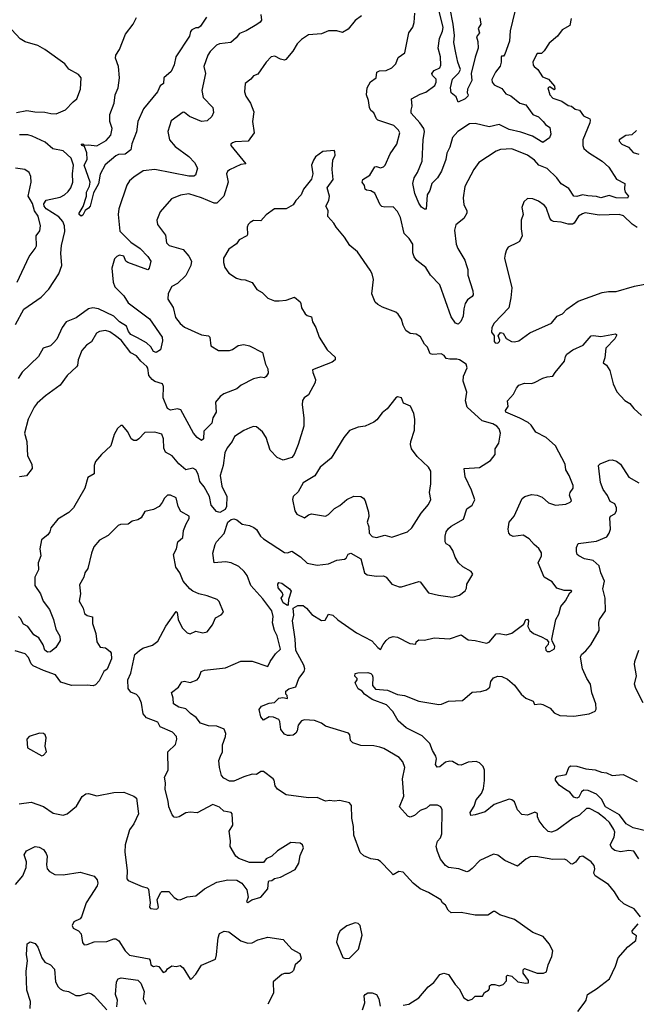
# Model space of a CAD drawing. Extents: x 1690054 to 1842981, y 782881 to 914114.
# Tile 377 of 656: x 1758427 to 1762797, y 861735 to 868717. Entities that reach past the tile are written whole.
import ezdxf

# ---------------------------------------------------------------- set-up
doc = ezdxf.new("R2010")
doc.units = 0

msp = doc.modelspace()

# ---------------------------------------------------------------- linework, layer by layer
at = {"layer": '0CON10XD'}
for points in [[(1761935.8, 868775), (1761902.6, 868637.4), (1761899.4, 868565), (1761865, 868472.5), (1761855, 868457.5), (1761842.5, 868457.5), (1761838.3, 868451.7), (1761840, 868415), (1761833, 868387), (1761798.8, 868345), (1761773.9, 868293.9), (1761776.2, 868275), (1761790, 868255), (1761845, 868230), (1761871.6, 868191.6), (1761907.8, 868177.8), (1761971.9, 868125), (1762015, 868114.2), (1762063.2, 868045), (1762105, 868027.5), (1762136.2, 867995), (1762153.1, 867973.1), (1762185, 867952.2), (1762190.9, 867905), (1762181.4, 867878.6), (1762135, 867846.7), (1762060.7, 867890.7), (1761979.1, 867919.1), (1761895, 867938.3), (1761825, 867974), (1761755, 867957.4), (1761655, 867982.2), (1761615, 867978.6), (1761533.1, 867925), (1761495, 867881.2), (1761475, 867813.8), (1761455, 867771.2), (1761447.3, 867725), (1761417.6, 867642.4), (1761388.5, 867595), (1761347.1, 867555), (1761334.4, 867505), (1761315.5, 867475), (1761307.5, 867372.5), (1761295, 867373.8), (1761275, 867388.6), (1761255, 867415.8), (1761226.8, 867485), (1761214.5, 867555.5), (1761221.9, 867595), (1761245.9, 867634.1), (1761280.5, 867715), (1761285.5, 867864.5), (1761296, 867925), (1761291.2, 867945), (1761263.4, 867985), (1761202.5, 868055), (1761200.6, 868075), (1761208.1, 868105), (1761203.1, 868155), (1761265, 868190.3), (1761305, 868202.9), (1761368.9, 868251.1), (1761379.1, 868275), (1761378.9, 868295), (1761352.5, 868322.5), (1761349.1, 868335), (1761365, 868357.9), (1761404, 868376), (1761411.5, 868395), (1761410.4, 868455), (1761392.9, 868515), (1761401.5, 868585), (1761423.8, 868635), (1761427.3, 868662.7), (1761398.3, 868788.3)], [(1761688.6, 868731.4), (1761694.5, 868685), (1761677.5, 868655), (1761685.3, 868625), (1761663.8, 868595), (1761673.4, 868563.4), (1761677.1, 868515), (1761655, 868452), (1761627.8, 868335), (1761632, 868285), (1761600, 868225), (1761599.3, 868199.3), (1761606.2, 868185), (1761602.5, 868175), (1761585, 868156.7), (1761535, 868133.3), (1761520, 868170), (1761485, 868197.5), (1761481.5, 868235), (1761494.5, 868295.5), (1761540, 868340), (1761551.9, 868365), (1761532.9, 868415), (1761518.3, 868481.7), (1761504.8, 868554.8), (1761507.6, 868605), (1761498.6, 868685), (1761477.3, 868795)], [(1760135.6, 868755), (1760141.1, 868715), (1760130.6, 868699.4), (1760106.9, 868683.1), (1760031.8, 868638.2), (1759985, 868619.5), (1759961.1, 868588.9), (1759923.5, 868556.5), (1759844.1, 868545.9), (1759822.6, 868537.4), (1759777.6, 868492.4), (1759760, 868465), (1759732.5, 868385), (1759743.3, 868335), (1759717.8, 868215), (1759728.5, 868165), (1759795.8, 868094.2), (1759800.5, 868059.5), (1759789.7, 868030.3), (1759755, 868000.8), (1759715, 867995.6), (1759629.7, 868029.7), (1759595, 868059.4), (1759585, 868061.4), (1759499.5, 868000.5), (1759478.1, 867925), (1759490, 867865), (1759528.3, 867818.3), (1759625, 867747.8), (1759666.5, 867705), (1759687.5, 867665), (1759673.3, 867615), (1759662, 867608), (1759625, 867608.2), (1759385, 867656.1), (1759303.3, 867645), (1759235, 867601.4), (1759205.4, 867574.6), (1759185.5, 867544.5), (1759129.4, 867375), (1759124.4, 867335), (1759137.3, 867217.3), (1759215, 867140), (1759281.4, 867095), (1759335, 867038.5), (1759355.4, 867005), (1759345.4, 866954.6), (1759335, 866944.5), (1759193.8, 866995), (1759180, 867005), (1759165, 867041.5), (1759135, 867048.2), (1759115, 867039.1), (1759098.3, 867021.7), (1759079.7, 866955), (1759088.8, 866855), (1759102, 866822), (1759165, 866758.1), (1759195, 866710), (1759346.1, 866596.1), (1759437.5, 866465), (1759439.4, 866440.6), (1759424.2, 866375), (1759395, 866357.7), (1759375, 866364.7), (1759356.3, 866396.3), (1759325.8, 866425.8), (1759262.3, 866462.3), (1759214.4, 866485), (1759198.4, 866505), (1759183.1, 866545), (1759135.5, 866575.5), (1759095, 866615.9), (1758985, 866667.7), (1758945, 866673.3), (1758915, 866666.1), (1758826.7, 866603.3), (1758756.2, 866573.8), (1758727.2, 866535), (1758689.4, 866450.6), (1758667.7, 866425), (1758645, 866405.3), (1758592.8, 866387.2), (1758560.2, 866329.8), (1758445, 866217.7), (1758417.3, 866172.7)], [(1760850, 868745), (1760805, 868711.2), (1760755, 868651.2), (1760715, 868626), (1760675, 868637.5), (1760615, 868637.5), (1760565, 868618), (1760475, 868610), (1760425, 868577.5), (1760393.4, 868546.6), (1760362, 868495), (1760312.5, 868435), (1760305, 868431.2), (1760275, 868438), (1760235, 868457.5), (1760210, 868455), (1760175, 868416.7), (1760115, 868330), (1760085, 868318.8), (1760065.5, 868294.5), (1760026.2, 868265), (1760020, 868205), (1760030, 868175), (1760064, 868125), (1760086, 868065), (1760078, 867995), (1760088, 867915), (1760046.7, 867855), (1759955, 867851.5), (1759935, 867844.2), (1759924, 867835), (1759922.5, 867825), (1760030, 867695), (1759995, 867690), (1759915, 867653.3), (1759899.3, 867640.7), (1759893.1, 867625), (1759903.5, 867565), (1759873.8, 867465), (1759825, 867415.6), (1759805, 867416.5), (1759715, 867454), (1759625, 867482.7), (1759566.4, 867473.6), (1759503.6, 867446.4), (1759422.9, 867355), (1759398.9, 867295), (1759402.9, 867265), (1759460.2, 867190.2), (1759468.6, 867135), (1759486.7, 867115), (1759585, 867088.5), (1759625, 867040.8), (1759645.6, 867005), (1759640.5, 866975), (1759605.7, 866904.3), (1759545, 866847.1), (1759504.3, 866825), (1759478.6, 866775), (1759478, 866735), (1759515.4, 866675.4), (1759531.9, 866605), (1759565, 866562), (1759595, 866536), (1759715, 866483.1), (1759766.4, 866476.4), (1759775.6, 866465), (1759782.2, 866405), (1759835, 866372.1), (1759915, 866370.5), (1759935, 866378.1), (1759975, 866407.5), (1760015, 866414.3), (1760055, 866404.2), (1760147.1, 866357.1), (1760170, 866275), (1760185, 866242.5), (1760188.6, 866211.4), (1760175, 866187.5), (1760161.7, 866178.3), (1760135, 866182), (1760085, 866169.5), (1759995.8, 866125), (1759965, 866098.9), (1759874, 866065), (1759848, 866045), (1759815.9, 866004.1), (1759818.6, 865935), (1759795.5, 865895), (1759788.2, 865855), (1759731, 865799), (1759728.8, 865745), (1759715, 865734), (1759685, 865754.4), (1759658.2, 865785), (1759570, 865950), (1759545, 865957.7), (1759495, 865949.3), (1759475, 865960.6), (1759444.7, 866035), (1759445.3, 866115.3), (1759440, 866135), (1759385, 866151.4), (1759367.1, 866165), (1759341.9, 866195), (1759335.7, 866245), (1759328.5, 866258.5), (1759285.3, 866295.3), (1759255, 866334.4), (1759215, 866355.7), (1759145.3, 866445.3), (1759105.8, 866475), (1759065, 866504.4), (1759035, 866512.5), (1758993, 866507), (1758970.8, 866495), (1758936.7, 866433.3), (1758900.7, 866409.3), (1758868, 866372), (1758841.4, 866305), (1758835.8, 866265), (1758829.2, 866255), (1758763.3, 866195), (1758713.8, 866126.2), (1758610.4, 866049.6), (1758552, 865998), (1758530.8, 865969.2), (1758487.8, 865885), (1758460.6, 865785), (1758476.9, 865725), (1758481.4, 865625), (1758512, 865565), (1758516, 865535), (1758475, 865483.3), (1758425, 865476)], [(1759751.9, 868735), (1759709.7, 868670.3), (1759695, 868659.6), (1759675, 868659.1), (1759648.2, 868645), (1759637.6, 868632.4), (1759629.4, 868600.6), (1759532.9, 868455), (1759522.4, 868397.6), (1759499.8, 868350.2), (1759449.6, 868305), (1759446.5, 868265), (1759422.1, 868247.9), (1759403.8, 868205), (1759305, 868086.2), (1759264.6, 867995.4), (1759255, 867922.5), (1759222, 867838), (1759214.2, 867795), (1759175, 867764.3), (1759127.9, 867762.1), (1759108.2, 867751.8), (1759032.9, 867687.1), (1758997.9, 867622.1), (1758986.4, 867553.6), (1758951.2, 867488.8), (1758925.6, 867394.4), (1758915, 867380), (1758890, 867365), (1758875, 867330), (1758863, 867323), (1758847.5, 867335), (1758847.5, 867345), (1758878, 867392), (1758900, 867465), (1758901.5, 867495), (1758922.1, 867537.9), (1758927.3, 867565), (1758884.2, 867685), (1758906, 867725), (1758903.6, 867773.6), (1758887, 867817), (1758870, 867825), (1758863.8, 867835), (1758875, 867837.5), (1758886.7, 867826.7), (1758915, 867830), (1758975, 867823.1), (1759039.9, 867860.1), (1759072.1, 867897.9), (1759081.5, 867945), (1759065.3, 867995.3), (1759065.9, 868044.1), (1759097.1, 868125), (1759103.6, 868185), (1759125.9, 868235), (1759134.5, 868304.5), (1759128, 868385), (1759106.7, 868445), (1759107.5, 868465), (1759133.3, 868505), (1759177.1, 868615), (1759231.9, 868685), (1759255, 868732.9)], [(1762336.2, 868725), (1762326.2, 868675), (1762272.5, 868645), (1762239.1, 868600.9), (1762178.8, 868551.2), (1762145, 868496.7), (1762125, 868477.5), (1762095, 868476.7), (1762065, 868417.5), (1762065.9, 868395.9), (1762073.3, 868385), (1762100, 868365), (1762132.3, 868312.3), (1762175, 868296.2), (1762216.7, 868245), (1762220, 868225), (1762215, 868220), (1762185, 868240), (1762170, 868235), (1762183.8, 868185), (1762205, 868160), (1762268.9, 868138.9), (1762315, 868108.8), (1762337.5, 868105), (1762365, 868083.8), (1762395, 868076.7), (1762424, 868035), (1762466.7, 868015), (1762470.8, 868005), (1762466.7, 867985), (1762418.5, 867865), (1762418.2, 867825), (1762424.6, 867805), (1762457.8, 867775), (1762555, 867714.5), (1762601.7, 867671.7), (1762656, 867586), (1762716, 867555), (1762713.1, 867515), (1762718.9, 867495), (1762740.8, 867465), (1762735, 867452.5), (1762655, 867453.3), (1762605, 867471.5), (1762545, 867454.6), (1762514.5, 867464.5), (1762452.6, 867467.4), (1762415, 867474.7), (1762375, 867463.9), (1762355, 867465.6), (1762320, 867520), (1762265, 867553.3), (1762235, 867595.4), (1762165, 867661.1), (1762105.7, 867685), (1762075, 867721.5), (1762025, 867756.4), (1761915, 867800.4), (1761835, 867795.7), (1761803.3, 867785), (1761681.2, 867705), (1761646, 867655), (1761582.9, 867535), (1761569.2, 867455), (1761575.8, 867405), (1761595.7, 867365), (1761597.1, 867345), (1761575, 867307.5), (1761518.3, 867261.7), (1761509.4, 867225), (1761519.5, 867125), (1761531.5, 867095), (1761582.1, 867012.1), (1761594, 866974), (1761602.5, 866945), (1761603.3, 866905), (1761639.2, 866795), (1761641.2, 866765), (1761635, 866753.8), (1761600, 866730), (1761585, 866703.8), (1761573.8, 866666.2), (1761570.4, 866615), (1761552.8, 866577.2), (1761535, 866559.2), (1761515, 866565.5), (1761485, 866611.1), (1761405, 866837.5), (1761338, 866905), (1761305, 866961.1), (1761240.7, 867010.7), (1761223.2, 867035), (1761213.6, 867065), (1761214.2, 867125), (1761188, 867165), (1761152, 867202), (1761125.7, 867314.3), (1761105, 867358), (1761075, 867390), (1761015, 867386.9), (1760993.7, 867393.7), (1760982.9, 867405), (1760945, 867486.9), (1760915, 867504.5), (1760885, 867507.5), (1760876, 867515), (1760870.7, 867540.7), (1760854.5, 867565), (1760859.1, 867585), (1760908.6, 867615), (1760945, 867673.3), (1760955, 867676.2), (1760985, 867667.5), (1761005, 867673.1), (1761017.1, 867685), (1761053.3, 867765), (1761098.9, 867835), (1761121.1, 867915), (1761112.9, 867935), (1761077.7, 867967.7), (1760965, 868003.6), (1760955.6, 868015), (1760936.2, 868056.2), (1760915, 868074.3), (1760905.5, 868095), (1760900, 868145), (1760885.5, 868185), (1760888.6, 868235), (1760914, 868276), (1760952.5, 868305), (1760958, 868345), (1760977.5, 868355), (1761025, 868356.7), (1761065, 868376.4), (1761092.2, 868405), (1761109.8, 868450.2), (1761157.8, 868482.2), (1761185.7, 868625), (1761213.1, 868665), (1761222.2, 868697.8), (1761227.3, 868762.7)], [(1758405, 868059.2), (1758477.5, 868072.5), (1758535, 868062.7), (1758605, 868061.8), (1758648.9, 868051.1), (1758685, 868050), (1758752, 868078), (1758805, 868135.7), (1758833.1, 868156.9), (1758858.6, 868225), (1758862, 868305), (1758845, 868328), (1758776.2, 868366.2), (1758747.8, 868405), (1758605, 868505.8), (1758554.8, 868534.8), (1758465, 868559.1), (1758431.3, 868581.3), (1758370.5, 868645)], [(1758396.9, 866555), (1758455.7, 866665), (1758579.8, 866750.2), (1758633.4, 866806.6), (1758705, 866914), (1758725.8, 866975), (1758718.2, 867061.8), (1758722.6, 867115), (1758746.3, 867215), (1758743.5, 867256.5), (1758732.3, 867285), (1758705, 867318.4), (1758614.9, 867374.9), (1758600.4, 867395), (1758598, 867412), (1758615, 867436.7), (1758715, 867458.2), (1758744.3, 867475), (1758770.3, 867499.7), (1758788.5, 867525), (1758803.8, 867566.2), (1758802.2, 867625), (1758808.9, 867685), (1758791.8, 867735), (1758735, 867787.5), (1758660.9, 867800.9), (1758608, 867848), (1758515, 867891.4), (1758485, 867900.4), (1758425, 867901.1)], [(1762798.7, 867931.3), (1762765, 867901.2), (1762722.5, 867895), (1762676.7, 867865), (1762676.2, 867855), (1762695, 867834), (1762742.3, 867812.3), (1762775.4, 867775.4), (1762815, 867762.9)], [(1760646.4, 867723.6), (1760662.5, 867755), (1760661.7, 867781.7), (1760655, 867790), (1760575, 867783.3), (1760524.1, 867745.9), (1760508.3, 867721.7), (1760496.2, 867685), (1760504, 867625), (1760494.2, 867585.8), (1760438, 867515), (1760421.1, 867475), (1760384.2, 867435), (1760365.8, 867405), (1760315, 867375.5), (1760233.3, 867375), (1760175, 867334), (1760135, 867291.2), (1760085, 867293.8), (1760061.2, 867278.8), (1760046.7, 867265), (1760040, 867245), (1760042.5, 867195), (1760037.5, 867185), (1759982.5, 867155), (1759963, 867127), (1759910.5, 867089.5), (1759871.2, 867025), (1759871.2, 866995), (1759880.5, 866960.5), (1759910.5, 866920.5), (1759962.5, 866885), (1759995, 866873.8), (1760025, 866872.5), (1760075, 866852.5), (1760107.5, 866805), (1760145, 866782.5), (1760185, 866743.3), (1760233.6, 866723.6), (1760265, 866722.5), (1760315, 866727.5), (1760375, 866750), (1760415, 866717.5), (1760420, 866705), (1760423.3, 866675), (1760451.2, 866631.2), (1760465, 866620), (1760495, 866610), (1760503.3, 866575), (1760526.2, 866535), (1760550, 866465), (1760606.6, 866376.6), (1760663.3, 866325), (1760663.9, 866306.1), (1760641.7, 866288.3), (1760503.3, 866235), (1760503.8, 866215), (1760523.3, 866165), (1760522, 866145), (1760475, 866056), (1760444.3, 866035), (1760432.1, 866017.9), (1760428.8, 865985), (1760440.8, 865895), (1760441.1, 865835), (1760400.4, 865705), (1760372.1, 865635), (1760355, 865613.1), (1760295, 865594), (1760252.5, 865612.5), (1760203.1, 865665), (1760174, 865754), (1760147.5, 865795), (1760105, 865830.6), (1760085, 865831.9), (1760057.2, 865822.8), (1760015.4, 865804.6), (1759949.5, 865760.5), (1759931.9, 865725), (1759898.1, 865681.9), (1759882, 865645), (1759869.7, 865555), (1759847.9, 865485), (1759859.3, 865409.3), (1759894.3, 865335), (1759892.3, 865265), (1759884.3, 865245), (1759845, 865222.1), (1759820.9, 865230.9), (1759784.6, 865274.6), (1759773.5, 865335), (1759735.1, 865405.1), (1759702.8, 865442.8), (1759693.1, 865495), (1759675, 865526.2), (1759655, 865536.7), (1759605, 865526.2), (1759555, 865568.6), (1759508.9, 865625), (1759460.5, 865650.5), (1759448, 865678), (1759446, 865746), (1759435, 865777.5), (1759385, 865793.3), (1759315, 865790), (1759272.5, 865745), (1759255, 865733.8), (1759235, 865733.3), (1759216.7, 865745), (1759193.8, 865795), (1759155, 865840), (1759145, 865840), (1759120.7, 865819.3), (1759097.5, 865775), (1759072.5, 865695), (1759006.1, 865633.9), (1758963.8, 865585), (1758953.8, 865555), (1758953.8, 865496.2), (1758909.3, 865470.7), (1758888, 865395), (1758809.2, 865255), (1758775, 865221.9), (1758697.5, 865175), (1758646.7, 865115), (1758640, 865085), (1758626.2, 865065), (1758582.1, 865027.9), (1758570, 864965), (1758576, 864915), (1758556.9, 864865), (1758560.8, 864815), (1758533.3, 864765), (1758534.4, 864705), (1758574.5, 864645), (1758592.7, 864595), (1758639.1, 864535), (1758667.8, 864465), (1758683.1, 864395), (1758711.2, 864345), (1758713.2, 864315), (1758683.8, 864266.2), (1758645, 864234.3), (1758625, 864231.9), (1758605, 864247.1), (1758592.7, 864285), (1758563.2, 864333.2), (1758527.5, 864355), (1758485.5, 864415), (1758455, 864430), (1758432.1, 864472.1), (1758417.9, 864485)], [(1761145, 861728.8), (1761185, 861736), (1761255, 861780.8), (1761321.7, 861858.3), (1761361.2, 861888.8), (1761405, 861947.5), (1761433.6, 861956.4), (1761466.4, 861946.4), (1761513.3, 861875), (1761542.5, 861845), (1761575, 861780), (1761605, 861762.5), (1761635, 861772.5), (1761655, 861792.5), (1761706, 861794), (1761722.3, 861817.7), (1761750, 861835), (1761756.7, 861845), (1761757.5, 861865), (1761770, 861875), (1761795, 861876), (1761825, 861866), (1761854.4, 861875.6), (1761877.7, 861902.3), (1761877.5, 861935), (1761885, 861942.5), (1761915, 861933.8), (1761957.5, 861895), (1762015, 861884.2), (1762033.6, 861886.4), (1762034.2, 861905), (1761995.6, 861955), (1761995, 861980), (1762005, 861988.8), (1762095, 861956.2), (1762140, 861955), (1762160, 861965), (1762173.3, 862015), (1762198.8, 862075), (1762206.2, 862115), (1762180, 862165), (1762136.7, 862215), (1762063.8, 862243.8), (1761935, 862336.2), (1761830.5, 862370.5), (1761795, 862392.5), (1761785, 862392.5), (1761745, 862367.5), (1761655, 862367.5), (1761555, 862386.2), (1761485, 862384), (1761463.2, 862403.2), (1761445, 862437.5), (1761423.6, 862453.6), (1761411.2, 862475), (1761325, 862526.9), (1761264.2, 862555), (1761215.8, 862595), (1761145, 862671.2), (1761115, 862676.2), (1761075, 862653.8), (1761054.2, 862675), (1760985, 862748.8), (1760965, 862758.8), (1760915, 862765.8), (1760865, 862788.6), (1760841.3, 862811.3), (1760794.5, 862934.5), (1760791.9, 862995), (1760780, 863055), (1760778.6, 863145), (1760765, 863164), (1760695, 863180.8), (1760655, 863175.7), (1760625, 863181.4), (1760595, 863175.7), (1760535, 863202.7), (1760475, 863200.4), (1760315, 863220.8), (1760255, 863260), (1760238.8, 863285), (1760231.2, 863325), (1760223.8, 863335), (1760155, 863385.8), (1760135, 863385.8), (1760105.6, 863364.4), (1760075, 863367.1), (1760015, 863348.5), (1759945, 863316.7), (1759915, 863316.9), (1759875, 863338.1), (1759857.9, 863357.9), (1759843.5, 863415), (1759839.1, 863465), (1759850.6, 863495), (1759864.4, 863525), (1759864.3, 863575), (1759886.5, 863635), (1759887.5, 863655), (1759876.6, 863686.6), (1759825, 863708.5), (1759765, 863710.8), (1759708.9, 863728.9), (1759678.5, 863768.5), (1759637.4, 863797.4), (1759605, 863830), (1759555, 863842.2), (1759516, 863865), (1759514.2, 863905), (1759502.9, 863947.1), (1759553.3, 863985), (1759577.3, 864022.7), (1759595, 864025.8), (1759635, 864017.5), (1759683.8, 864035), (1759699.2, 864055), (1759713.3, 864095), (1759735.8, 864104.2), (1759885, 864121.4), (1759995, 864168.8), (1760075, 864168.1), (1760185, 864130), (1760201.2, 864165), (1760239.7, 864220.3), (1760275, 864252.5), (1760252.7, 864347.3), (1760232.5, 864385), (1760219.3, 864439.3), (1760224.5, 864485), (1760214.6, 864525), (1760151.1, 864611.1), (1760066.2, 864705), (1760039.7, 864775), (1760018.9, 864805), (1759980.5, 864840.5), (1759925.2, 864865.2), (1759885, 864873.3), (1759805.9, 864865.9), (1759797.1, 864935), (1759811.8, 864995), (1759822.2, 865015), (1759877.4, 865072.6), (1759901.1, 865155), (1759925, 865172.4), (1759945, 865178), (1759965, 865170.5), (1760005, 865140.4), (1760055, 865131.1), (1760086.7, 865116.7), (1760105, 865101.9), (1760134.6, 865055), (1760155, 865036.4), (1760305, 864938.6), (1760324.2, 864935.8), (1760355, 864948.6), (1760417.5, 864907.5), (1760465, 864863.3), (1760535, 864849.4), (1760615, 864858.1), (1760675, 864884.2), (1760728.8, 864891.2), (1760740.7, 864899.3), (1760755, 864927.5), (1760775, 864933.8), (1760844, 864895), (1760871.9, 864795), (1760889.8, 864779.8), (1760955, 864770), (1761005, 864774), (1761025, 864763.8), (1761063.8, 864715), (1761115.6, 864694.4), (1761132.5, 864695), (1761255, 864733.8), (1761265, 864731.2), (1761325, 864653.3), (1761395.7, 864635.7), (1761495, 864622.9), (1761545, 864636), (1761583.4, 864666.6), (1761592.9, 864685), (1761596.7, 864713.3), (1761638.8, 864785), (1761626.7, 864805), (1761568, 864838), (1761536.7, 864865), (1761513.8, 864905), (1761497, 864953), (1761475.9, 864985.9), (1761450.7, 865000.7), (1761443.6, 865013.6), (1761442, 865055), (1761450.8, 865085), (1761465, 865108), (1761486, 865125), (1761573.3, 865175), (1761595, 865247.5), (1761634.4, 865275.6), (1761653.6, 865313.6), (1761630.2, 865380.2), (1761584.6, 865474.6), (1761576.4, 865533.6), (1761685, 865541.1), (1761765, 865591.4), (1761796.9, 865633.1), (1761796.2, 865675), (1761821.9, 865715), (1761835.8, 865785), (1761825.6, 865815), (1761808.6, 865835), (1761781.4, 865851.4), (1761705, 865872.9), (1761599.3, 865969.3), (1761586.1, 866015), (1761595.8, 866075), (1761570.8, 866155), (1761571.7, 866188.3), (1761597.5, 866247.5), (1761592.5, 866275), (1761544.3, 866304.3), (1761525, 866310.8), (1761475, 866308.8), (1761450, 866315), (1761435.9, 866335.9), (1761415, 866348.8), (1761355, 866343.3), (1761337, 866347), (1761317.5, 866395), (1761296.4, 866416.4), (1761268.3, 866468.3), (1761237, 866487), (1761195, 866492.5), (1761163.6, 866513.6), (1761145, 866550), (1761133.9, 866593.9), (1761109.5, 866629.5), (1761092.7, 866642.7), (1760999.3, 866679.3), (1760965, 866697.5), (1760947.5, 866715), (1760923.8, 866773.8), (1760934, 866875), (1760925.8, 866915), (1760912.1, 866942.1), (1760821.3, 867071.3), (1760766.7, 867115), (1760730, 867175), (1760670, 867245), (1760653.3, 867275), (1760610.7, 867320.7), (1760613.3, 867365), (1760597.5, 867395), (1760618, 867435), (1760623.8, 867465), (1760606, 867525), (1760648.1, 867585), (1760642.5, 867655), (1760646.4, 867723.6)], [(1758410, 866855), (1758493.1, 867036.9), (1758536.3, 867093.7), (1758545.4, 867114.6), (1758544.5, 867185), (1758569.4, 867220.6), (1758574.6, 867255), (1758557.3, 867325), (1758531.5, 867361.5), (1758517.7, 867415), (1758501.7, 867441.7), (1758487.9, 867465), (1758507.8, 867565), (1758505.8, 867605), (1758495, 867633.3), (1758464.4, 867654.4), (1758397.5, 867665)], [(1762804.3, 867244.3), (1762766.8, 867266.8), (1762705.4, 867325.4), (1762675.4, 867335.4), (1762535, 867331.8), (1762435, 867346.8), (1762415, 867341.6), (1762386.9, 867323.1), (1762357.9, 867275), (1762345, 867267.1), (1762315, 867266.9), (1762265, 867282.5), (1762210, 867285), (1762195, 867293.8), (1762185, 867310), (1762158, 867385), (1762145, 867401.2), (1762105, 867430), (1762065, 867448), (1762025, 867448.8), (1762001.2, 867425), (1761986.4, 867386.4), (1761995.8, 867335), (1761981.2, 867295), (1761980, 867235), (1761988.8, 867185), (1761970, 867145), (1761952.5, 867135), (1761890, 867105), (1761876.2, 867085), (1761866.7, 867055), (1761863.3, 867025), (1761915.7, 866815.7), (1761908.1, 866745), (1761892.9, 866675), (1761788.8, 866565), (1761773.8, 866535), (1761770.7, 866500.7), (1761790, 866475), (1761790, 866435), (1761797.5, 866425), (1761815, 866423.8), (1761826.7, 866435), (1761830, 866445), (1761818.8, 866475), (1761835, 866498.8), (1761852.5, 866495), (1761875.8, 866455.8), (1761913.3, 866435), (1761935, 866432.2), (1761965, 866441.1), (1762042.2, 866497.8), (1762195, 866565.6), (1762236, 866614), (1762275, 866630.6), (1762305.7, 866665), (1762385, 866721.8), (1762555, 866783.5), (1762600.3, 866790.3), (1762655, 866790), (1762785, 866828.2), (1762895, 866850)], [(1762826.4, 862356.4), (1762781.7, 862411.7), (1762736.4, 862433.6), (1762708.3, 862448.3), (1762675, 862478.8), (1762642.3, 862532.3), (1762600, 862585), (1762506.2, 862645), (1762496.7, 862665), (1762503.8, 862695), (1762498.8, 862718.8), (1762476.7, 862745), (1762417.5, 862785), (1762395, 862780.8), (1762366.5, 862743.5), (1762345, 862730), (1762332.3, 862732.3), (1762305, 862756.2), (1762285, 862763.8), (1762205, 862762.5), (1762085.7, 862784.3), (1762045, 862780), (1762013.8, 862765), (1761955, 862714), (1761865, 862756), (1761815, 862793.8), (1761785, 862800), (1761688.6, 862755), (1761635, 862697.8), (1761611.1, 862678.9), (1761595, 862674.4), (1761540, 862695), (1761465, 862706.1), (1761445, 862720), (1761409.3, 862765), (1761387.6, 862817.6), (1761378.9, 862855), (1761388.8, 862891.2), (1761408.9, 862915), (1761420, 862945), (1761421.2, 863115), (1761412.5, 863135), (1761387.7, 863147.7), (1761335, 863148), (1761310, 863125), (1761265, 863110.5), (1761225, 863074.5), (1761195, 863062), (1761178.8, 863068.8), (1761120, 863135), (1761148.8, 863211.2), (1761139.4, 863335), (1761156.5, 863415), (1761142.2, 863455), (1761116.9, 863485), (1761008.3, 863548.3), (1760978.9, 863558.9), (1760938.1, 863568.1), (1760845, 863570.8), (1760788.3, 863588.3), (1760772, 863605), (1760765.8, 863645), (1760756.7, 863656.7), (1760595, 863706.7), (1760565, 863728.9), (1760517.4, 863747.4), (1760445, 863752.5), (1760425, 863745.5), (1760400.7, 863715), (1760394.7, 863675.3), (1760385, 863658.9), (1760365, 863644.5), (1760345, 863640.5), (1760325, 863641.2), (1760305, 863650.9), (1760276.9, 863685), (1760271.7, 863741.7), (1760264.4, 863754.4), (1760225, 863771.2), (1760195, 863774), (1760155, 863750), (1760135, 863772.5), (1760124, 863825), (1760141.3, 863848.7), (1760195, 863870.8), (1760233.9, 863876.1), (1760263.3, 863906.7), (1760291.7, 863911.7), (1760325, 863902.5), (1760323.3, 863925), (1760313.8, 863935), (1760314.3, 863955), (1760335, 863971.4), (1760384.4, 863985.6), (1760405.5, 864045), (1760443.8, 864095), (1760447.5, 864115), (1760441.1, 864141.1), (1760384.7, 864245), (1760380, 864325), (1760360.9, 864455), (1760369.5, 864495), (1760365.8, 864545), (1760398, 864562), (1760435, 864562.3), (1760460.4, 864545), (1760498.3, 864498.3), (1760565, 864455.8), (1760591.7, 864458.3), (1760615, 864502.5), (1760645.3, 864495.3), (1760681.5, 864461.5), (1760815, 864369.2), (1760923.7, 864313.7), (1760965, 864264.4), (1760985, 864250), (1761002.6, 864287.4), (1761025, 864316), (1761045, 864334), (1761075, 864344), (1761105, 864338.8), (1761193, 864293), (1761235, 864290), (1761237.5, 864305), (1761255, 864318.8), (1761295, 864317.1), (1761365, 864334.2), (1761473, 864327), (1761555, 864354), (1761605, 864320.6), (1761655, 864315.6), (1761735, 864295.6), (1761755, 864303.1), (1761805, 864362.9), (1761825, 864365.4), (1761874.2, 864355.8), (1761915, 864367.1), (1762000.3, 864429.7), (1762015, 864463.3), (1762025, 864465.7), (1762032, 864455), (1762028.8, 864415), (1762042.5, 864385), (1762067.5, 864365), (1762125, 864340.9), (1762161.8, 864321.8), (1762175.8, 864305), (1762172.8, 864287.2), (1762153.3, 864265), (1762155, 864247.5), (1762165, 864237.5), (1762185, 864237.5), (1762216.7, 864255), (1762220.8, 864275), (1762201.1, 864311.1), (1762199.6, 864325), (1762227.6, 864465), (1762248.1, 864501.9), (1762261.2, 864555), (1762295, 864595.5), (1762325, 864652.9), (1762340, 864665), (1762335, 864670), (1762285, 864669.5), (1762235, 864686.3), (1762200.2, 864730.2), (1762145, 864763.8), (1762101.9, 864865), (1762124.4, 864915), (1762125, 864936), (1762106.4, 864966.4), (1762072.5, 864995), (1762038.8, 865035), (1761995, 865062.9), (1761925, 865051.4), (1761905, 865060.8), (1761894.4, 865075), (1761888.9, 865105), (1761895.8, 865155), (1761932.4, 865197.6), (1761987.2, 865322.8), (1762007.5, 865335), (1762055, 865350), (1762095, 865344.6), (1762130.2, 865330.2), (1762175, 865290), (1762224.3, 865275.7), (1762297.8, 865282.2), (1762328.8, 865295), (1762337.5, 865305), (1762324, 865345), (1762328.6, 865365), (1762348.8, 865395), (1762348.8, 865415), (1762322.5, 865485), (1762297.8, 865525), (1762291.9, 865565), (1762224, 865695), (1762158.8, 865755), (1762085, 865792.3), (1762050.9, 865840.9), (1762030.1, 865860.1), (1761972, 865892), (1761871.4, 865935), (1761870.8, 865945), (1761890, 865975), (1761884.6, 866015.4), (1761927.9, 866062.1), (1761947.5, 866105), (1761965.3, 866124.7), (1762005, 866140.8), (1762055, 866138.2), (1762076.5, 866143.5), (1762134.3, 866175), (1762165, 866185.8), (1762205, 866189.1), (1762222.3, 866215), (1762288.1, 866295), (1762295, 866330), (1762305, 866345.8), (1762346.2, 866375), (1762420.5, 866409.5), (1762477.5, 866475), (1762495, 866478.8), (1762545, 866471.2), (1762648.8, 866488.8), (1762657.5, 866485), (1762657, 866477), (1762645.8, 866455), (1762581.8, 866388.2), (1762575, 866320), (1762562.5, 866285), (1762585, 866266.7), (1762609.1, 866229.1), (1762634.3, 866135), (1762658.8, 866078.8), (1762715, 866015.8), (1762751.2, 865995), (1762779.1, 865959.1), (1762835, 865910)], [(1760955, 865044.5), (1761015, 865062.9), (1761065, 865048.8), (1761174.5, 865085.5), (1761206.7, 865113.3), (1761271.7, 865218.3), (1761325, 865278.8), (1761342, 865315), (1761332.5, 865365), (1761340.9, 865425), (1761341.5, 865515), (1761325, 865544.2), (1761245, 865620.8), (1761204.6, 865674.6), (1761196.9, 865705), (1761198.9, 865725), (1761225.8, 865805.8), (1761228, 865885), (1761220.8, 865925), (1761197.3, 865977.3), (1761147, 865997), (1761133.3, 866035), (1761105, 866042), (1761093.8, 866035), (1761031.7, 865958.3), (1760995, 865929.4), (1760959.1, 865880.9), (1760936.5, 865863.5), (1760875, 865834.5), (1760825, 865827.5), (1760765.7, 865804.3), (1760724.5, 865755.5), (1760635, 865607.1), (1760556, 865545), (1760517.9, 865482.1), (1760435, 865433.3), (1760400.5, 865369.5), (1760366.2, 865335), (1760361.2, 865315), (1760376, 865235), (1760391.2, 865211.2), (1760445, 865184), (1760475, 865205.7), (1760495, 865212.2), (1760595, 865195.8), (1760615, 865207.5), (1760658.3, 865251.7), (1760695, 865271.4), (1760745, 865314.4), (1760795, 865339.2), (1760845, 865336.9), (1760863.5, 865323.5), (1760875.2, 865305.2), (1760899.5, 865225), (1760901.2, 865195), (1760890.8, 865155), (1760900.7, 865120.7), (1760904.1, 865075), (1760925, 865051.9), (1760955, 865044.5)], [(1761766.4, 864025), (1761785, 864050.5), (1761815, 864062.2), (1761845, 864058.6), (1761885, 864040), (1761935, 863997.5), (1761982.2, 863935), (1762015, 863906.9), (1762065.7, 863885.7), (1762075, 863860), (1762115, 863866), (1762135, 863862), (1762186.2, 863835), (1762215, 863801.2), (1762255, 863783.8), (1762355, 863778), (1762464.1, 863795.9), (1762506.4, 863813.6), (1762513, 863827), (1762511.2, 863865), (1762483.1, 863945), (1762472.5, 864005), (1762447.3, 864045), (1762416.4, 864115), (1762402.8, 864197.2), (1762409.4, 864215), (1762439.2, 864240.8), (1762474.7, 864285.3), (1762534, 864385), (1762531.7, 864441.7), (1762536.8, 864463.2), (1762578, 864525), (1762575.9, 864615.9), (1762560.7, 864680.7), (1762572.5, 864735), (1762546.7, 864795), (1762533.8, 864845), (1762491.8, 864881.8), (1762431.2, 864895), (1762388.8, 864915), (1762378, 864925), (1762372.5, 864945), (1762372.5, 864975), (1762386.2, 865003.8), (1762515, 865019.2), (1762588.9, 865051.1), (1762604.3, 865075), (1762613.5, 865105), (1762608.8, 865185), (1762615, 865196.7), (1762645, 865213.8), (1762656.5, 865235), (1762656.9, 865256.9), (1762645, 865283.8), (1762610.9, 865300.9), (1762593.5, 865343.5), (1762561.5, 865385), (1762544.6, 865435), (1762529.4, 865555), (1762541.3, 865568.7), (1762605, 865593.1), (1762625.3, 865595.3), (1762657.3, 865587.3), (1762684.3, 865565), (1762745, 865474), (1762815, 865433.8)], [(1758422.4, 863157.6), (1758509.4, 863169.4), (1758596.8, 863136.8), (1758665, 863091.2), (1758735, 863076.2), (1758764.1, 863085.9), (1758828.9, 863141.1), (1758870.8, 863209.2), (1758895, 863226.7), (1758915, 863230), (1758975, 863214), (1759095, 863238), (1759165, 863240), (1759235, 863211.2), (1759256.1, 863196.1), (1759270, 863085), (1759235.7, 863014.3), (1759205, 862972.5), (1759175.6, 862865), (1759173.1, 862815), (1759189.2, 862685), (1759186, 862625), (1759195, 862612.9), (1759295, 862569.4), (1759330, 862560), (1759340.5, 862550.5), (1759351.5, 862455), (1759348, 862425), (1759354.2, 862414.2), (1759395, 862410), (1759406.7, 862415), (1759411.2, 862425), (1759402.5, 862475), (1759424.4, 862525.6), (1759435, 862536.2), (1759485, 862536.2), (1759522.1, 862492.1), (1759545, 862478.8), (1759565, 862476), (1759615, 862496.2), (1759675.9, 862504.1), (1759736.7, 862553.3), (1759825, 862600.6), (1759903, 862617), (1759966.1, 862616.1), (1760002.5, 862595), (1760037.7, 862547.7), (1760047.5, 862495), (1760035, 862462.5), (1760045, 862457.5), (1760073.3, 862476.7), (1760135, 862494), (1760186.1, 862553.9), (1760190, 862605), (1760195, 862610), (1760215, 862612.5), (1760233, 862627), (1760275, 862636.2), (1760379.3, 862690.7), (1760406, 862735), (1760415, 862790), (1760438.8, 862845), (1760432.5, 862865), (1760415, 862877.5), (1760348.3, 862881.7), (1760255, 862823.3), (1760215, 862786.7), (1760175, 862767.5), (1760155, 862740), (1760055, 862740), (1759979.3, 862769.3), (1759960, 862785), (1759918.8, 862855), (1759921.2, 862895), (1759912.3, 862962.3), (1759936.9, 863005), (1759933.8, 863085), (1759925.5, 863095.5), (1759873.7, 863103.7), (1759843.5, 863133.5), (1759795, 863152), (1759685, 863094), (1759635, 863098.6), (1759605, 863094), (1759556.7, 863065), (1759535, 863059.5), (1759521.8, 863061.8), (1759507.9, 863077.9), (1759484.3, 863135), (1759480, 863175), (1759457.3, 863257.3), (1759460, 863305), (1759453.3, 863345), (1759480, 863395), (1759478, 863525), (1759531.9, 863578.1), (1759540, 863615), (1759537.8, 863635), (1759509.2, 863665), (1759422.7, 863702.7), (1759405, 863736), (1759325, 863765.6), (1759302.8, 863795), (1759291.1, 863871.1), (1759275, 863911.2), (1759255, 863932.5), (1759215, 863948), (1759195.8, 863975), (1759192.5, 864035), (1759215.7, 864084.3), (1759242.9, 864215), (1759275.4, 864244.6), (1759300.3, 864259.7), (1759367.4, 864282.6), (1759405, 864310.8), (1759462.9, 864417.1), (1759535, 864520), (1759543.3, 864513.3), (1759550.8, 864465), (1759578.1, 864405), (1759615, 864368.2), (1759635, 864362.5), (1759675, 864381.2), (1759725, 864368.8), (1759755, 864376.2), (1759792.5, 864425), (1759813.8, 864475), (1759855, 864495.8), (1759872.5, 864515), (1759841.2, 864591.2), (1759825.8, 864605.8), (1759755, 864632.5), (1759695.7, 864645.7), (1759655, 864663.8), (1759632, 864682), (1759586.7, 864736.7), (1759562, 864795), (1759534.2, 864834.2), (1759518, 864925), (1759538, 864965), (1759548.8, 865015), (1759583.8, 865045), (1759589.2, 865095), (1759607.3, 865142.7), (1759628.8, 865181.2), (1759627.3, 865197.3), (1759569.5, 865229.5), (1759551.2, 865265), (1759535, 865326.7), (1759495, 865346.7), (1759475, 865346.7), (1759453.8, 865325), (1759437.6, 865292.4), (1759415, 865266), (1759376.6, 865243.4), (1759315, 865228.6), (1759289.2, 865185), (1759265, 865170.5), (1759225, 865160), (1759195, 865140), (1759142.7, 865137.3), (1759125, 865130), (1759055, 865060), (1758993, 865027), (1758951.8, 864978.2), (1758935.5, 864934.5), (1758910.8, 864825), (1758888.6, 864795), (1758880.6, 864765), (1758851.4, 864708.6), (1758858.6, 864645), (1758848.6, 864595), (1758876.7, 864545), (1758887, 864507), (1758905, 864493.3), (1758942.5, 864482.5), (1758943.6, 864436.4), (1758965.6, 864365), (1758973.1, 864305), (1758996.7, 864266.7), (1759035, 864262.5), (1759067.7, 864237.7), (1759076.2, 864225), (1759076.7, 864185), (1759047.5, 864112.5), (1759023.8, 864095), (1758990.7, 864029.3), (1758965, 864000), (1758946.7, 863993.3), (1758905, 863998.8), (1758795, 863995.4), (1758719.8, 864019.8), (1758681.2, 864071.2), (1758595, 864101.7), (1758523.5, 864135), (1758508.7, 864148.7), (1758490.5, 864195), (1758465, 864219.4), (1758395, 864242)], [(1760325, 864562.9), (1760295, 864581.4), (1760280, 864615), (1760293.3, 864636.7), (1760288, 864655), (1760258.2, 864688.2), (1760255.7, 864714.3), (1760263, 864727), (1760285, 864721.9), (1760340.2, 864680.2), (1760351.4, 864665), (1760331.4, 864605), (1760330.7, 864569.3), (1760325, 864562.9)], [(1762845, 863873.1), (1762792.9, 863975), (1762784, 864005), (1762798.6, 864065), (1762784.1, 864144.1), (1762786, 864165), (1762815, 864247.5)], [(1762815, 862765.8), (1762780.3, 862820.3), (1762745, 862825.4), (1762685, 862815.3), (1762645, 862826.8), (1762625, 862839.5), (1762611.9, 862865), (1762639.5, 862920.5), (1762644.7, 862955), (1762638.8, 862975), (1762606.8, 863025), (1762579.6, 863049.6), (1762525, 863093.4), (1762465, 863124.6), (1762445, 863122.9), (1762395, 863076.6), (1762349.4, 863055), (1762235, 862970), (1762195, 862955.6), (1762171.4, 862961.4), (1762145, 862987.8), (1762108.9, 863035), (1762098, 863065), (1762097, 863087), (1762078.3, 863098.3), (1762025, 863075.8), (1761985, 863080), (1761955, 863113.8), (1761935, 863170.8), (1761916, 863186), (1761895, 863190.9), (1761788.7, 863151.3), (1761725, 863100), (1761655, 863078), (1761624.3, 863074.3), (1761620.8, 863095), (1761648.8, 863141.2), (1761661.5, 863185), (1761698.9, 863231.1), (1761713.8, 863265), (1761722.1, 863322.1), (1761722, 863395), (1761712.3, 863422.3), (1761685, 863447.5), (1761663, 863457), (1761605, 863453.3), (1761555, 863431.2), (1761534.2, 863434.2), (1761495, 863455.8), (1761475, 863460), (1761445, 863451.8), (1761405, 863418), (1761385, 863416.7), (1761373.8, 863435), (1761380.8, 863475), (1761377.5, 863495), (1761352.9, 863535), (1761334.4, 863585), (1761279.9, 863639.9), (1761165, 863694.7), (1761110, 863745), (1761072.6, 863812.6), (1761027.7, 863857.7), (1760925, 863895.8), (1760872, 863935), (1760855, 863956.7), (1760825, 863972.5), (1760803.8, 864015), (1760820, 864035), (1760820, 864045), (1760803, 864063), (1760805, 864080), (1760823.3, 864086.7), (1760895, 864087.1), (1760915, 864081.4), (1760925, 864072), (1760929.7, 864055), (1760928.5, 863995), (1760948.9, 863968.9), (1761035, 863963.6), (1761105, 863932.1), (1761155, 863923.8), (1761255, 863884.5), (1761398.8, 863861.2), (1761417.3, 863862.7), (1761465, 863885.8), (1761565, 863888.5), (1761635, 863949.2), (1761695, 863953.3), (1761735, 863964.2), (1761758.1, 863985), (1761766.4, 864025)], [(1758585, 863497.5), (1758595, 863502.5), (1758617.5, 863525), (1758607.5, 863565), (1758613.8, 863625), (1758606.7, 863645), (1758595, 863655.8), (1758567.5, 863657.5), (1758493.8, 863635), (1758476.7, 863615), (1758483.6, 863553.6), (1758585, 863497.5)], [(1762875, 862962.5), (1762775, 862987.4), (1762725.2, 863015), (1762679.1, 863079.1), (1762578.9, 863135), (1762550.1, 863190.1), (1762515, 863226), (1762455, 863251.4), (1762425, 863252.9), (1762408, 863242), (1762390.3, 863205), (1762375, 863196), (1762355.6, 863205), (1762325, 863240), (1762297.1, 863257.1), (1762250, 863290), (1762225.4, 863325), (1762223.4, 863336.6), (1762236.2, 863353.8), (1762300, 863365), (1762320.8, 863419.2), (1762333.9, 863426.1), (1762375, 863424.2), (1762440, 863405), (1762505, 863398.8), (1762550.7, 863380.7), (1762585, 863376.2), (1762625, 863356.7), (1762705, 863363.8), (1762804.2, 863314.2)], [(1758397.1, 862585), (1758450.5, 862645), (1758472.3, 862705), (1758475.5, 862745), (1758459.4, 862795), (1758475, 862823.8), (1758536.1, 862853.9), (1758565, 862850), (1758595, 862832), (1758615.5, 862805.5), (1758622.9, 862785), (1758616.9, 862725), (1758622.9, 862695), (1758637.6, 862677.6), (1758675, 862655.7), (1758735, 862654.3), (1758855, 862672.9), (1758955, 862643.8), (1758977, 862617), (1758980, 862595), (1758976, 862575), (1758928.1, 862501.9), (1758899.2, 862455), (1758865.8, 862355), (1758855, 862342), (1758810.5, 862319.5), (1758800, 862295), (1758806.2, 862275), (1758845, 862255.6), (1758862.1, 862235), (1758872.8, 862172.8), (1758885, 862158), (1758905, 862159.2), (1758955, 862178.5), (1759045, 862180), (1759095, 862199.2), (1759108.3, 862198.3), (1759130, 862185), (1759175.4, 862115.4), (1759205, 862083.1), (1759345, 862056.5), (1759352.5, 862045), (1759355.5, 862015), (1759375, 862003.2), (1759395, 862008.1), (1759413.3, 862003.3), (1759445, 861960), (1759463, 861967), (1759474.3, 861985.7), (1759505, 862008.8), (1759535, 862003.8), (1759565, 862010), (1759585, 861993.3), (1759635, 861914), (1759645, 861916.7), (1759675, 861950), (1759715, 862012.5), (1759814.3, 862055.7), (1759822.9, 862085), (1759828.7, 862161.3), (1759832.7, 862207.3), (1759843.6, 862236.4), (1759875.9, 862254.1), (1759908.3, 862248.3), (1759994.6, 862184.6), (1760045, 862168.1), (1760075, 862171.4), (1760115, 862192.5), (1760185, 862212), (1760294.2, 862194.2), (1760357, 862127), (1760413.3, 862095), (1760423, 862063), (1760415, 862046.7), (1760380, 862015), (1760366.7, 861975), (1760355, 861962.5), (1760336.1, 861953.9), (1760305, 861954), (1760285, 861947.1), (1760224, 861895), (1760225.8, 861815), (1760185.7, 861735)], [(1760735, 862060), (1760765, 862063.3), (1760828.8, 862125), (1760853.3, 862225), (1760840, 862295), (1760825, 862308.8), (1760805, 862313.8), (1760745, 862292.5), (1760697.5, 862255), (1760685, 862230), (1760672.5, 862175), (1760717, 862067), (1760735, 862060)], [(1762382, 861685), (1762427.9, 861742.1), (1762441.2, 861765), (1762451.2, 861805), (1762516, 861845), (1762606.2, 861915), (1762648.8, 862005), (1762668.8, 862065), (1762738.3, 862141.7), (1762795, 862187.5), (1762799.5, 862219.5), (1762770.7, 862240.7), (1762766.7, 862255), (1762811.2, 862305)], [(1758500.2, 861705), (1758503.6, 861755), (1758477.3, 861835), (1758472.7, 861967.3), (1758482.4, 862045), (1758475.9, 862085), (1758480.8, 862165), (1758502.3, 862177.7), (1758536.7, 862166.7), (1758555, 862140.8), (1758583.1, 862065), (1758604.5, 862034.5), (1758644.4, 862014.4), (1758674.4, 861985), (1758681.2, 861895), (1758699.1, 861859.1), (1758713.9, 861843.9), (1758735, 861832.9), (1758772.5, 861825), (1758825, 861797.5), (1758855, 861798.6), (1758915, 861816), (1758935, 861810), (1758955, 861795.7), (1759045, 861696)], [(1759115, 861717.5), (1759119.2, 861765), (1759106.4, 861805), (1759113.6, 861895), (1759125, 861916), (1759147.3, 861922.7), (1759265, 861905.5), (1759285, 861886.2), (1759308.8, 861825), (1759301.2, 861775), (1759322, 861735)], [(1760855.8, 861695), (1760874.3, 861745), (1760868.6, 861795), (1760875, 861805.8), (1760895, 861815.7), (1760925, 861815.6), (1760955, 861804.4), (1760973.3, 861775), (1760983, 861723)]]:
    msp.add_lwpolyline(points, dxfattribs=at)

doc.saveas('drawing.dxf')
